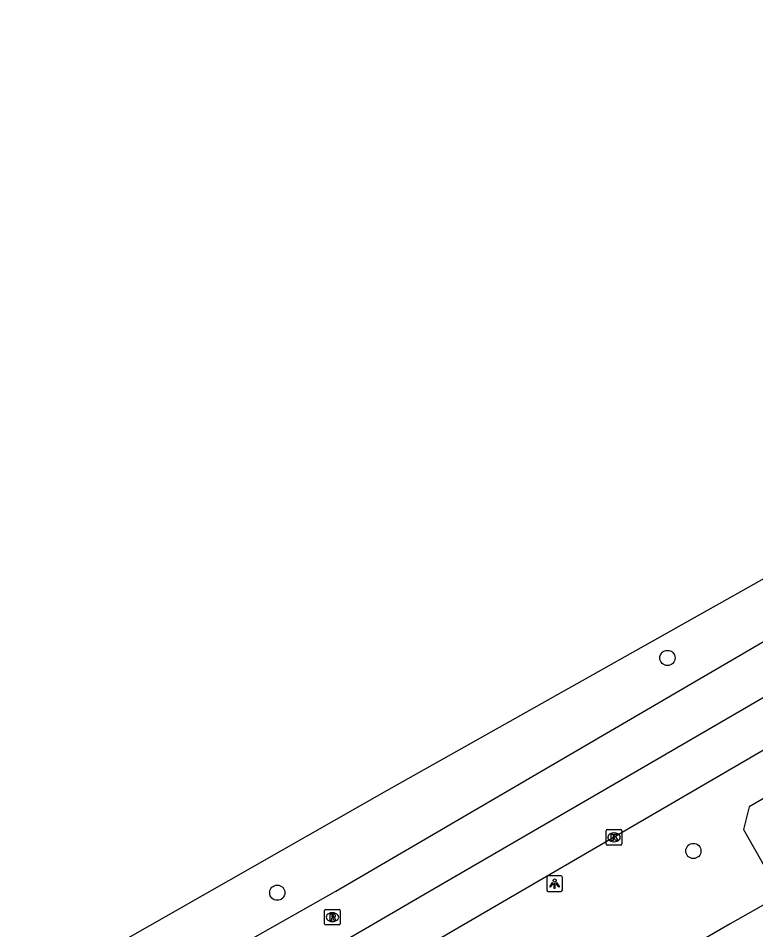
# Model space of a CAD drawing. Extents: x 159040 to 160094, y 381214 to 382518.
# Drawn here: x 159363.9 to 159411.2, y 382325.5 to 382384 of the extents above; entities that cross this region are included whole.
import ezdxf

# ---------------------------------------------------------------- set-up
doc = ezdxf.new("R2010")
doc.units = 0
for name, color, linetype in [('IMGEO_Boom', 7, 'Continuous'), ('IMGEO_Haag', 7, 'Continuous'), ('IMGEO_Kolk', 7, 'Continuous'), ('IMGEO_Lichtpunt', 7, 'Continuous'), ('IMGEO_Rijbaan_lokaal_open', 7, 'Continuous'), ('IMGEO_Rijbaan_regionaal_gesloten', 7, 'Continuous'), ('IMGEO_Rioolput', 7, 'Continuous')]:
    doc.layers.add(name, color=color, linetype=linetype)

msp = doc.modelspace()

# ---------------------------------------------------------------- linework, layer by layer
at = {"layer": 'IMGEO_Boom'}
for centre in [(159405.498, 382342.927), (159407.16, 382330.544), (159380.473, 382327.866)]:
    msp.add_circle(centre, 0.489, dxfattribs=at)
at = {"layer": 'IMGEO_Haag'}
msp.add_lwpolyline([(159497.833, 382376.762), (159495.156, 382381.304), (159493.883, 382381.512), (159410.748, 382333.379), (159410.378, 382331.932), (159412.772, 382327.702)], dxfattribs=at)
at = {"layer": 'IMGEO_Kolk'}
for p, q in [((159401.647, 382331.918), (159402.499, 382331.918)), ((159401.572, 382330.992), (159401.572, 382331.844)), ((159402.06, 382331.698), (159402.085, 382331.698)), ((159402.573, 382331.844), (159402.573, 382330.992)), ((159402.499, 382330.918), (159401.647, 382330.918)), ((159402.083, 382331.138), (159402.058, 382331.138))]:
    msp.add_line(p, q, dxfattribs=at)
for points in [[(159401.647, 382331.918), (159402.499, 382331.918)], [(159401.572, 382330.992), (159401.572, 382331.844)], [(159401.893, 382331.618), (159402.016, 382331.618), (159402.016, 382331.467), (159402.146, 382331.618), (159402.31, 382331.618), (159402.164, 382331.467), (159402.317, 382331.218), (159402.165, 382331.218), (159402.08, 382331.382), (159402.016, 382331.315), (159402.016, 382331.218), (159401.893, 382331.218), (159401.893, 382331.618)], [(159402.573, 382331.844), (159402.573, 382330.992)], [(159402.499, 382330.918), (159401.647, 382330.918)]]:
    msp.add_lwpolyline(points, dxfattribs=at)
for centre, start, end in [((159401.649, 382331.842), 91.55205, 178.44795), ((159401.649, 382331.842), 91.55205, 178.44795), ((159402.497, 382331.842), 1.55205, 88.44795), ((159402.497, 382331.842), 1.55205, 88.44795), ((159401.649, 382330.994), 181.55205, 268.44795), ((159401.649, 382330.994), 181.55205, 268.44795), ((159402.497, 382330.994), 271.55205, 358.44795), ((159402.497, 382330.994), 271.55205, 358.44795)]:
    msp.add_arc(centre, 0.0765, start, end, dxfattribs=at)
for centre, major_axis, ratio, start_param, end_param in [((159402.059, 382331.418), (-0.387, 0.002), 0.722429, 4.712389, 7.853982), ((159402.084, 382331.418), (-0.39, 0.002), 0.717154, 1.570796, 4.712389)]:
    msp.add_ellipse(centre, major_axis=major_axis, ratio=ratio, start_param=start_param, end_param=end_param, dxfattribs=at)
at = {"layer": 'IMGEO_Lichtpunt'}
for p, q in [((159398.663, 382328.945), (159397.855, 382328.945)), ((159398.663, 382328.945), (159397.855, 382328.945)), ((159397.761, 382328.85), (159397.761, 382328.043)), ((159397.761, 382328.85), (159397.761, 382328.043)), ((159398.757, 382328.043), (159398.757, 382328.85)), ((159398.757, 382328.043), (159398.757, 382328.85)), ((159397.855, 382327.949), (159398.663, 382327.949)), ((159397.855, 382327.949), (159398.663, 382327.949))]:
    msp.add_line(p, q, dxfattribs=at)
for points in [[(159398.135, 382328.514), (159398.174, 382328.486), (159397.986, 382328.224), (159397.948, 382328.251), (159398.135, 382328.514)], [(159398.237, 382328.466), (159398.284, 382328.466), (159398.284, 382328.144), (159398.237, 382328.144), (159398.237, 382328.466)], [(159398.347, 382328.486), (159398.385, 382328.513), (159398.572, 382328.251), (159398.533, 382328.223), (159398.347, 382328.486)]]:
    msp.add_lwpolyline(points, dxfattribs=at)
msp.add_circle((159398.26, 382328.648), 0.0994, dxfattribs=at)
for centre, start, end in [((159397.855, 382328.85), 90, 180), ((159397.855, 382328.85), 90, 180), ((159398.663, 382328.85), 0, 90), ((159398.663, 382328.85), 0, 90), ((159397.855, 382328.043), 180, 270), ((159397.855, 382328.043), 180, 270), ((159398.663, 382328.043), 270, 0), ((159398.663, 382328.043), 270, 360)]:
    msp.add_arc(centre, 0.0946, start, end, dxfattribs=at)
at = {"layer": 'IMGEO_Rijbaan_lokaal_open'}
msp.add_lwpolyline([(159412.772, 382327.702), (159409.525, 382325.864), (159398.221, 382319.314)], dxfattribs=at)
at = {"layer": 'IMGEO_Rijbaan_regionaal_gesloten'}
for points in [[(159495.085, 382383.97), (159490.179, 382381.25), (159456.73, 382362.673), (159453.276, 382360.755), (159437.509, 382351.998), (159415.857, 382339.444), (159388.416, 382323.466), (159385.581, 382321.683)], [(159365.803, 382317.528), (159384.236, 382327.968), (159412.832, 382344.66), (159442.23, 382361.7)], [(159363.857, 382320.945), (159387.494, 382334.43), (159411.042, 382347.662), (159414.567, 382349.651), (159432.739, 382360.234)], [(159382.682, 382323.571), (159386.125, 382325.572), (159389.606, 382327.594), (159396.509, 382331.605), (159403.576, 382335.711), (159410.573, 382339.776), (159414.056, 382341.8)]]:
    msp.add_lwpolyline(points, dxfattribs=at)
at = {"layer": 'IMGEO_Rioolput'}
for p, q in [((159383.508, 382325.871), (159383.508, 382326.723)), ((159383.583, 382326.797), (159384.435, 382326.797)), ((159384.509, 382326.723), (159384.509, 382325.871)), ((159384.019, 382326.017), (159383.994, 382326.017)), ((159383.996, 382326.577), (159384.021, 382326.577)), ((159384.435, 382325.797), (159383.583, 382325.797))]:
    msp.add_line(p, q, dxfattribs=at)
for points in [[(159383.508, 382325.871), (159383.508, 382326.723)], [(159383.583, 382326.797), (159384.435, 382326.797)], [(159384.509, 382326.723), (159384.509, 382325.871)], [(159384.097, 382326.495), (159383.845, 382326.497), (159383.845, 382326.097)], [(159383.845, 382326.097), (159383.969, 382326.097), (159383.969, 382326.259), (159383.98, 382326.259)], [(159384.023, 382326.416), (159383.969, 382326.416), (159383.969, 382326.335)], [(159383.969, 382326.335), (159384.021, 382326.335)], [(159384.027, 382326.23), (159384.098, 382326.097), (159384.238, 382326.097), (159384.173, 382326.223)], [(159384.435, 382325.797), (159383.583, 382325.797)]]:
    msp.add_lwpolyline(points, dxfattribs=at)
for centre, radius, start, end in [((159383.585, 382326.721), 0.0765, 91.55205, 178.44795), ((159383.585, 382326.721), 0.0765, 91.55205, 178.44795), ((159384.433, 382326.721), 0.0765, 1.55205, 88.44795), ((159384.433, 382326.721), 0.0765, 1.55205, 88.44795), ((159383.979, 382326.206), 0.0533, 26.02933, 88.69889), ((159384.005, 382326.524), 0.19, 274.7715, 282.96867), ((159384.029, 382326.32), 0.0964, 77.00612, 93.18647), ((159384.043, 382326.377), 0.0378, 276.66336, 79.67722), ((159384.096, 382326.385), 0.109, 350.36119, 89.41601), ((159384.094, 382326.385), 0.112, 277.58423, 350.98172), ((159384.078, 382326.17), 0.108, 29.51342, 73.79051), ((159383.585, 382325.873), 0.0765, 181.55205, 268.44795), ((159383.585, 382325.873), 0.0765, 181.55205, 268.44795), ((159384.433, 382325.873), 0.0765, 271.55205, 358.44795), ((159384.433, 382325.873), 0.0765, 271.55205, 358.44795)]:
    msp.add_arc(centre, radius, start, end, dxfattribs=at)
for centre, major_axis, ratio, start_param, end_param in [((159383.995, 382326.297), (-0.387, 0.002), 0.722429, 4.712389, 7.853982), ((159384.02, 382326.297), (-0.39, 0.002), 0.717154, 1.570796, 4.712389)]:
    msp.add_ellipse(centre, major_axis=major_axis, ratio=ratio, start_param=start_param, end_param=end_param, dxfattribs=at)

doc.saveas('drawing.dxf')
